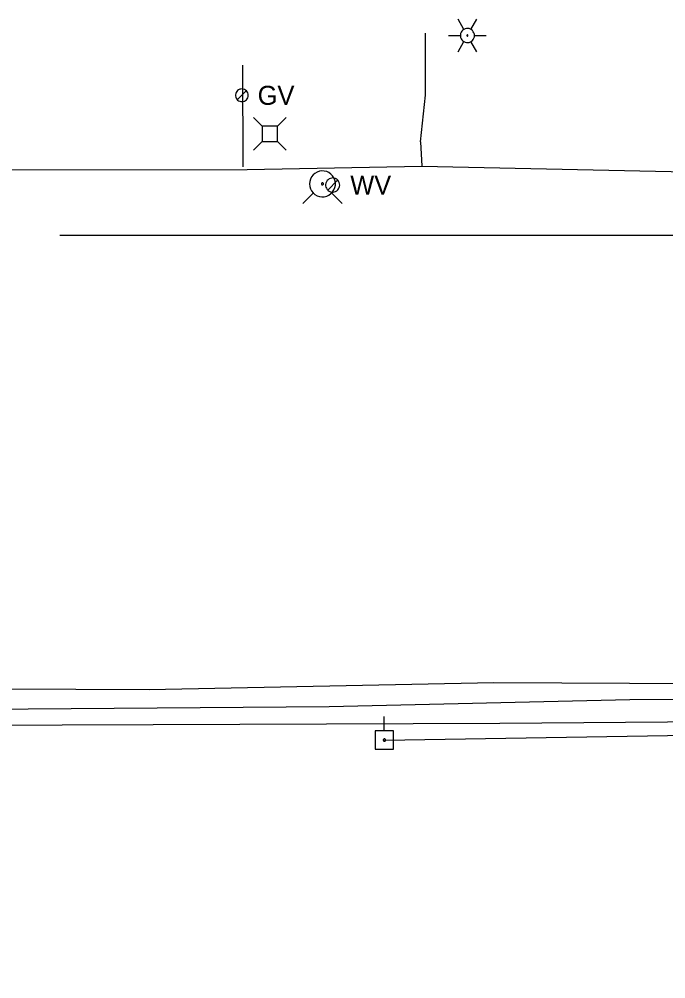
# Model space of a CAD drawing. Extents: x 596028 to 606371, y 330010 to 403088.
# Drawn here: x 601175.8 to 601306.7, y 366030.4 to 366224.5 of the extents above; entities that cross this region are included whole.
import ezdxf

# ---------------------------------------------------------------- set-up
doc = ezdxf.new("R2010")
doc.units = 0
for name, color, linetype in [('E_LTG', 7, 'Continuous'), ('E_UTL_AG_Bold', 7, 'Continuous'), ('E_UTL_EPowerPole', 7, 'Continuous'), ('E_UTL_FO_UG', 7, 'Continuous'), ('E_UTL_FO_UG_MWFN', 7, 'Continuous'), ('E_UTL_G', 7, 'Continuous'), ('E_UTL_G_UG', 7, 'Continuous'), ('E_UTL_Overhead', 7, 'Continuous'), ('E_UTL_SAN_UG', 7, 'Continuous'), ('E_UTL_T_UG', 7, 'Continuous'), ('E_UTL_W', 7, 'Continuous'), ('E_UTL_WHydrant', 7, 'Continuous')]:
    doc.layers.add(name, color=color, linetype=linetype)

msp = doc.modelspace()

# ---------------------------------------------------------------- linework, layer by layer
at = {"layer": 'E_LTG'}
for points in [[(601265.78, 366222.46), (601264.59, 366224.52)], [(601267.92, 366221.22), (601267.9, 366221.49), (601267.82, 366221.75), (601267.69, 366221.99), (601267.53, 366222.2), (601267.32, 366222.38), (601267.09, 366222.52), (601266.83, 366222.61), (601266.56, 366222.64), (601266.29, 366222.63), (601266.03, 366222.57), (601265.78, 366222.46), (601265.56, 366222.3), (601265.37, 366222.1), (601265.22, 366221.87), (601265.12, 366221.62), (601265.07, 366221.35), (601265.07, 366221.08), (601265.12, 366220.81), (601265.22, 366220.56), (601265.37, 366220.33), (601265.56, 366220.14), (601265.78, 366219.98), (601266.03, 366219.87), (601266.29, 366219.8), (601266.56, 366219.79), (601266.83, 366219.83), (601267.09, 366219.92), (601267.32, 366220.05), (601267.53, 366220.23), (601267.69, 366220.44), (601267.82, 366220.69), (601267.9, 366220.95), (601267.92, 366221.22)], [(601267.92, 366221.22), (601267.9, 366221.49), (601267.82, 366221.75), (601267.69, 366221.99), (601267.53, 366222.2), (601267.32, 366222.38), (601267.09, 366222.52), (601266.83, 366222.61), (601266.56, 366222.64), (601266.29, 366222.63), (601266.03, 366222.57), (601265.78, 366222.46), (601265.56, 366222.3), (601265.37, 366222.1), (601265.22, 366221.87), (601265.12, 366221.62), (601265.07, 366221.35), (601265.07, 366221.08), (601265.12, 366220.81), (601265.22, 366220.56), (601265.37, 366220.33), (601265.56, 366220.14), (601265.78, 366219.98), (601266.03, 366219.87), (601266.29, 366219.8), (601266.56, 366219.79), (601266.83, 366219.83), (601267.09, 366219.92), (601267.32, 366220.05), (601267.53, 366220.23), (601267.69, 366220.44), (601267.82, 366220.69), (601267.9, 366220.95), (601267.92, 366221.22)], [(601267.92, 366221.22), (601267.9, 366221.49), (601267.82, 366221.75), (601267.69, 366221.99), (601267.53, 366222.2), (601267.32, 366222.38), (601267.09, 366222.52), (601266.83, 366222.61), (601266.56, 366222.64), (601266.29, 366222.63), (601266.03, 366222.57), (601265.78, 366222.46), (601265.56, 366222.3), (601265.37, 366222.1), (601265.22, 366221.87), (601265.12, 366221.62), (601265.07, 366221.35), (601265.07, 366221.08), (601265.12, 366220.81), (601265.22, 366220.56), (601265.37, 366220.33), (601265.56, 366220.14), (601265.78, 366219.98), (601266.03, 366219.87), (601266.29, 366219.8), (601266.56, 366219.79), (601266.83, 366219.83), (601267.09, 366219.92), (601267.32, 366220.05), (601267.53, 366220.23), (601267.69, 366220.44), (601267.82, 366220.69), (601267.9, 366220.95), (601267.92, 366221.22)], [(601267.21, 366222.46), (601268.4, 366224.52)], [(601262.68, 366221.22), (601265.06, 366221.22)], [(601266.61, 366221.22), (601266.61, 366221.24), (601266.6, 366221.26), (601266.59, 366221.28), (601266.58, 366221.3), (601266.56, 366221.31), (601266.54, 366221.33), (601266.52, 366221.33), (601266.5, 366221.34), (601266.48, 366221.34), (601266.45, 366221.33), (601266.43, 366221.32), (601266.41, 366221.31), (601266.4, 366221.29), (601266.39, 366221.27), (601266.38, 366221.25), (601266.37, 366221.23), (601266.37, 366221.21), (601266.38, 366221.18), (601266.39, 366221.16), (601266.4, 366221.14), (601266.41, 366221.13), (601266.43, 366221.11), (601266.45, 366221.11), (601266.48, 366221.1), (601266.5, 366221.1), (601266.52, 366221.1), (601266.54, 366221.11), (601266.56, 366221.12), (601266.58, 366221.14), (601266.59, 366221.15), (601266.6, 366221.17), (601266.61, 366221.2), (601266.61, 366221.22)], [(601267.92, 366221.22), (601270.3, 366221.22)], [(601264.59, 366217.92), (601265.78, 366219.98)], [(601268.4, 366217.92), (601267.21, 366219.98)]]:
    msp.add_lwpolyline(points, dxfattribs=at)
at = {"layer": 'E_UTL_AG_Bold'}
for points in [[(601224.94, 366202.85), (601223.19, 366204.6)], [(601228.04, 366202.85), (601229.79, 366204.6)], [(601228.04, 366202.85), (601224.94, 366202.85)], [(601224.94, 366202.85), (601224.94, 366199.76)], [(601228.04, 366199.76), (601228.04, 366202.85)], [(601224.94, 366199.76), (601223.19, 366198)], [(601224.94, 366199.76), (601228.04, 366199.76)], [(601228.04, 366199.76), (601229.79, 366198)]]:
    msp.add_lwpolyline(points, dxfattribs=at)
at = {"layer": 'E_UTL_EPowerPole'}
for points in [[(601249.67, 366080.52), (601249.67, 366083.43)], [(601251.51, 366080.52), (601247.82, 366080.52)], [(601247.82, 366080.52), (601247.82, 366076.83)], [(601251.51, 366076.83), (601251.51, 366080.52)], [(601249.94, 366078.68), (601249.93, 366078.72), (601249.92, 366078.77), (601249.9, 366078.81), (601249.87, 366078.84), (601249.84, 366078.87), (601249.8, 366078.89), (601249.75, 366078.91), (601249.71, 366078.92), (601249.66, 366078.91), (601249.62, 366078.9), (601249.58, 366078.88), (601249.54, 366078.86), (601249.51, 366078.83), (601249.49, 366078.79), (601249.47, 366078.74), (601249.46, 366078.7), (601249.46, 366078.66), (601249.47, 366078.61), (601249.49, 366078.57), (601249.51, 366078.53), (601249.54, 366078.5), (601249.58, 366078.47), (601249.62, 366078.45), (601249.66, 366078.44), (601249.71, 366078.44), (601249.75, 366078.45), (601249.8, 366078.46), (601249.84, 366078.48), (601249.87, 366078.51), (601249.9, 366078.55), (601249.92, 366078.59), (601249.93, 366078.63), (601249.94, 366078.68)], [(601247.82, 366076.83), (601251.51, 366076.83)]]:
    msp.add_lwpolyline(points, dxfattribs=at)
at = {"layer": 'E_UTL_FO_UG'}
msp.add_lwpolyline([(601064.83, 366081.59), (601129.19, 366081.58), (601202.91, 366081.79), (601273.05, 366082.1), (601315.46, 366082.46), (601324.27, 366083.92), (601343.06, 366083.83), (601353.71, 366084.84), (601357.7, 366084.51), (601357.83, 366084.57), (601360.02, 366082.94), (601362.08, 366079.87), (601362.68, 366075.43)], dxfattribs=at)
at = {"layer": 'E_UTL_FO_UG_MWFN'}
msp.add_lwpolyline([(601063.94, 366083.73), (601107.92, 366084.34), (601177.56, 366084.98), (601238.52, 366085.47), (601299.35, 366086.91), (601365.3, 366087.26), (601388.92, 366087.47), (601441.55, 366087.59), (601505.71, 366087.53), (601571.21, 366088.15), (601630.83, 366088.05), (601695.26, 366088.47)], dxfattribs=at)
at = {"layer": 'E_UTL_G'}
for points in [[(601222.11, 366209.12), (601222.09, 366209.36), (601222.02, 366209.6), (601221.91, 366209.81), (601221.76, 366210), (601221.57, 366210.16), (601221.36, 366210.29), (601221.13, 366210.37), (601220.89, 366210.4), (601220.65, 366210.39), (601220.41, 366210.33), (601220.19, 366210.23), (601219.99, 366210.09), (601219.82, 366209.91), (601219.69, 366209.71), (601219.6, 366209.48), (601219.55, 366209.24), (601219.55, 366209), (601219.6, 366208.76), (601219.69, 366208.53), (601219.82, 366208.33), (601219.99, 366208.15), (601220.19, 366208.01), (601220.41, 366207.91), (601220.65, 366207.85), (601220.89, 366207.84), (601221.13, 366207.87), (601221.36, 366207.95), (601221.57, 366208.07), (601221.76, 366208.23), (601221.91, 366208.42), (601222.02, 366208.64), (601222.09, 366208.88), (601222.11, 366209.12)], [(601219.92, 366208.21), (601221.74, 366210.03)]]:
    msp.add_lwpolyline(points, dxfattribs=at)
at = {"layer": 'E_UTL_G_UG'}
for p, q in [((601258.01, 366209.14), (601258, 366221.71)), ((601221.12, 366194.63), (601221.02, 366215.24))]:
    msp.add_line(p, q, dxfattribs=at)
for points in [[(601257.01, 366199.7), (601258.01, 366209.14)], [(601257.01, 366199.7), (601257.24, 366194.79)], [(601257.24, 366194.79), (601329.82, 366193.2), (601336.71, 366193.43), (601379.22, 366193.73), (601470.06, 366194.18), (601507.73, 366194.22), (601643.1, 366194.94), (601677.95, 366195.03), (601788.27, 366195.57), (601885.75, 366195.03), (601923.91, 366195.66), (602032.17, 366195.19), (602072.71, 366194.94)], [(601067.4, 366193.21), (601125.52, 366193.52), (601167.53, 366194.02), (601221.93, 366194.1), (601257.24, 366194.79)]]:
    msp.add_lwpolyline(points, dxfattribs=at)
at = {"layer": 'E_UTL_Overhead'}
msp.add_lwpolyline([(601249.7, 366078.68), (601344.65, 366080.23), (601543.43, 366080.93), (601669.7, 366081.28), (601780.71, 366081.68), (601890.31, 366081.76), (601961.16, 366077.77), (602036.2, 366067.33), (602181.58, 366085.08), (602296.72, 366081.44), (602344.56, 366079.52), (602371.94, 366078.93), (602585.07, 366035.91), (602953.71, 366030.37), (603201.09, 366091.48), (603317.6, 366100.34), (603443.01, 366096.25), (603471.34, 366095.25), (603557.26, 366094.43), (603700.38, 366092.15), (603857.89, 366090.59), (604035.11, 366088.93), (604164.86, 366086.71)], dxfattribs=at)
at = {"layer": 'E_UTL_SAN_UG'}
msp.add_line((601184, 366180.84), (601434.63, 366180.84), dxfattribs=at)
at = {"layer": 'E_UTL_T_UG'}
msp.add_lwpolyline([(601069.98, 366088.59), (601127.66, 366089.23), (601202.08, 366088.93), (601271.84, 366090.35), (601340.51, 366090), (601346.67, 366089.65), (601363.58, 366090.89), (601406.28, 366088.86), (601419.6, 366086.04), (601445.57, 366086.18), (601479.77, 366083.52), (601504.2, 366082.12), (601531.7, 366080.34), (601548.19, 366079.99), (601550, 366081.44), (601556.27, 366079.77), (601622.72, 366080.18), (601675.13, 366077.13)], dxfattribs=at)
at = {"layer": 'E_UTL_W'}
for points in [[(601240.64, 366190.97), (601240.62, 366191.24), (601240.54, 366191.5), (601240.42, 366191.74), (601240.25, 366191.95), (601240.05, 366192.13), (601239.81, 366192.26), (601239.55, 366192.35), (601239.29, 366192.39), (601239.02, 366192.38), (601238.75, 366192.31), (601238.51, 366192.2), (601238.28, 366192.04), (601238.1, 366191.85), (601237.95, 366191.62), (601237.85, 366191.37), (601237.8, 366191.1), (601237.8, 366190.83), (601237.85, 366190.56), (601237.95, 366190.31), (601238.1, 366190.08), (601238.28, 366189.89), (601238.51, 366189.73), (601238.75, 366189.62), (601239.02, 366189.55), (601239.29, 366189.54), (601239.55, 366189.58), (601239.81, 366189.67), (601240.05, 366189.8), (601240.25, 366189.98), (601240.42, 366190.19), (601240.54, 366190.44), (601240.62, 366190.7), (601240.64, 366190.97)], [(601238.21, 366189.96), (601240.23, 366191.97)]]:
    msp.add_lwpolyline(points, dxfattribs=at)
at = {"layer": 'E_UTL_WHydrant'}
for points in [[(601234.54, 366191.2), (601234.59, 366190.7), (601234.73, 366190.22), (601234.96, 366189.78), (601235.26, 366189.39), (601235.64, 366189.06), (601236.07, 366188.81), (601236.54, 366188.65), (601237.04, 366188.58), (601237.53, 366188.6), (601238.02, 366188.72), (601238.47, 366188.93), (601238.88, 366189.22), (601239.22, 366189.58), (601239.49, 366190), (601239.68, 366190.46), (601239.77, 366190.95), (601239.77, 366191.45), (601239.68, 366191.94), (601239.49, 366192.4), (601239.22, 366192.82), (601238.88, 366193.18), (601238.47, 366193.47), (601238.02, 366193.68), (601237.53, 366193.79), (601237.04, 366193.82), (601236.54, 366193.75), (601236.07, 366193.58), (601235.64, 366193.33), (601235.26, 366193.01), (601234.96, 366192.62), (601234.73, 366192.17), (601234.59, 366191.69), (601234.54, 366191.2)], [(601236.96, 366191.2), (601236.96, 366191.16), (601236.98, 366191.12), (601236.99, 366191.09), (601237.02, 366191.06), (601237.05, 366191.03), (601237.08, 366191.02), (601237.11, 366191), (601237.15, 366191), (601237.19, 366191), (601237.23, 366191.01), (601237.26, 366191.02), (601237.29, 366191.05), (601237.32, 366191.07), (601237.34, 366191.11), (601237.35, 366191.14), (601237.36, 366191.18), (601237.36, 366191.22), (601237.35, 366191.25), (601237.34, 366191.29), (601237.32, 366191.32), (601237.29, 366191.35), (601237.26, 366191.37), (601237.23, 366191.39), (601237.19, 366191.4), (601237.15, 366191.4), (601237.11, 366191.39), (601237.08, 366191.38), (601237.05, 366191.36), (601237.02, 366191.34), (601236.99, 366191.31), (601236.98, 366191.27), (601236.96, 366191.24), (601236.96, 366191.2)], [(601235.33, 366189.36), (601233.18, 366187.22)], [(601239, 366189.36), (601241.14, 366187.22)]]:
    msp.add_lwpolyline(points, dxfattribs=at)

# ---------------------------------------------------------------- texts
at = {"layer": 'E_UTL_G'}
msp.add_text('GV', height=3.85, dxfattribs=at).set_placement((601224.04, 366207.19))
at = {"layer": 'E_UTL_W'}
msp.add_text('WV', height=3.85, dxfattribs=at).set_placement((601242.78, 366189.04))

doc.saveas('drawing.dxf')
